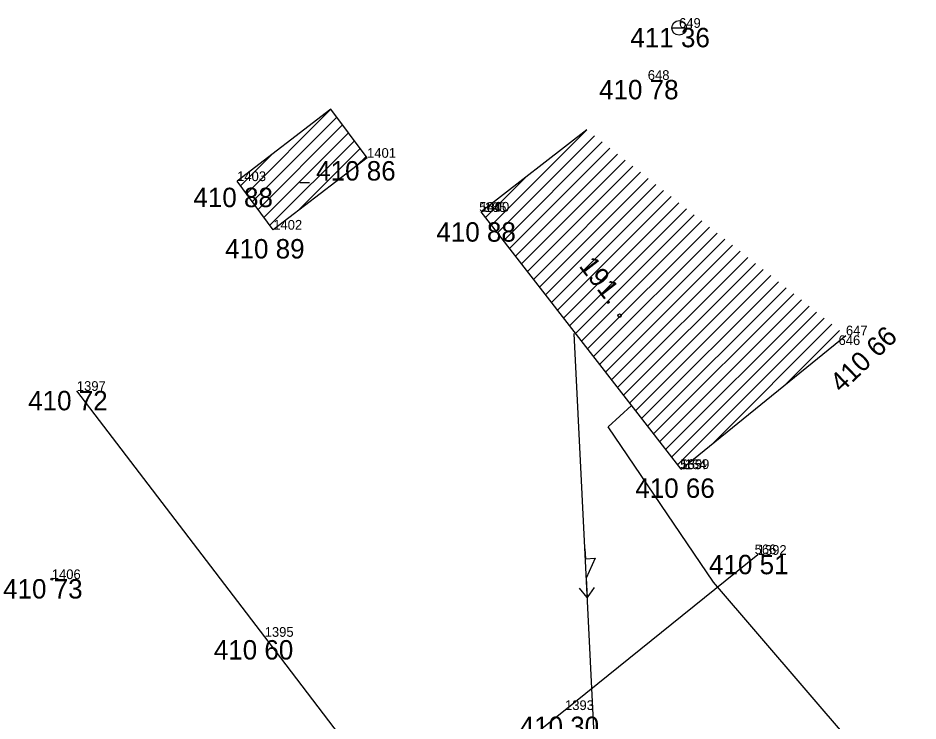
# Model space of a CAD drawing. Extents: x -559180 to -551373, y -1076947 to -1072071.
# Drawn here: x -555256.75 to -555210.42, y -1072986.61 to -1072950.42 of the extents above; entities that cross this region are included whole.
import ezdxf

# ---------------------------------------------------------------- set-up
doc = ezdxf.new("R2010")
doc.units = 0
for name, color, linetype in [('12_PLOTY', 7, 'Continuous'), ('14_BUDOVY', 7, 'Continuous'), ('18_POLOHOPIS', 7, 'Continuous'), ('1_VODA_ZN', 7, 'Continuous'), ('20_EL_ZN', 7, 'Continuous'), ('32', 7, 'Continuous'), ('3_BODY', 7, 'Continuous'), ('47_ZN_STAV_OBJ$', 7, 'Continuous'), ('54_C_POPISNA', 7, 'Continuous'), ('6_VYSKY', 7, 'Continuous'), ('NNnadzemní', 7, 'Continuous')]:
    doc.layers.add(name, color=color, linetype=linetype)

# ---------------------------------------------------------------- blocks, each defined once
blk = doc.blocks.new('POINT_DISPLAY')
blk.add_line((0, 0), (0, 0))
blk = doc.blocks.new('BZ')
at = {"layer": '47_ZN_STAV_OBJ$'}
blk.add_circle((0, 0), 0.0875, dxfattribs=at)
blk = doc.blocks.new('BD')
at = {"layer": '47_ZN_STAV_OBJ$'}
blk.add_line((-0.25, 0), (0.25, 0), dxfattribs=at)
blk = doc.blocks.new('ST')
at = {"layer": '1_VODA_ZN'}
blk.add_line((-0.375, 0), (0.375, 0), dxfattribs=at)
blk.add_circle((0, 0), 0.375, dxfattribs=at)
blk = doc.blocks.new('T')
at = {"layer": '6_VYSKY'}
blk.add_circle((0, 0), 0.05, dxfattribs=at)
blk = doc.blocks.new('ELNN')
at = {"layer": '20_EL_ZN'}
for p, q in [((0.5, 0), (0.5, 0.5)), ((0.5, 0.5), (1.5, 0)), ((0, 0), (0.5, 0)), ((1.5, 0), (2.5, 0))]:
    blk.add_line(p, q, dxfattribs=at)
blk.add_lwpolyline([(2, 0.375), (2.5, 0), (2, -0.375)], dxfattribs=at)

msp = doc.modelspace()

# ---------------------------------------------------------------- linework, layer by layer
at = {"layer": '12_PLOTY'}
for p, q in [((-555244.05, -1072982.28), (-555253.72, -1072969.62)), ((-555218.67, -1072978.06), (-555228.59, -1072986.05)), ((-555236.4, -1072992.3), (-555244.05, -1072982.28)), ((-555228.59, -1072986.05), (-555236.4, -1072992.3))]:
    msp.add_line(p, q, dxfattribs=at)
at = {"layer": '14_BUDOVY'}
for p, q in [((-555240.64, -1072955.12), (-555245.47, -1072958.82)), ((-555238.78, -1072957.62), (-555240.64, -1072955.12)), ((-555227.463, -1072956.177), (-555232.91, -1072960.41)), ((-555238.78, -1072957.62), (-555243.61, -1072961.32)), ((-555243.61, -1072961.32), (-555245.47, -1072958.82)), ((-555222.62, -1072973.65), (-555232.91, -1072960.41)), ((-555222.62, -1072973.65), (-555214.13, -1072966.76))]:
    msp.add_line(p, q, dxfattribs=at)
at = {"layer": '18_POLOHOPIS'}
for p, q in [((-555226.37, -1072971.47), (-555225.168, -1072970.372)), ((-555220.95, -1072979.47), (-555226.37, -1072971.47)), ((-555210.42, -1072991.72), (-555220.95, -1072979.47))]:
    msp.add_line(p, q, dxfattribs=at)
at = {"layer": '32'}
for p, q in [((-555244.988, -1072959.468), (-555240.64, -1072955.12)), ((-555244.686, -1072959.873), (-555240.338, -1072955.525)), ((-555244.385, -1072960.279), (-555240.037, -1072955.931)), ((-555244.083, -1072960.684), (-555239.735, -1072956.336)), ((-555232.379, -1072961.093), (-555227.463, -1072956.177)), ((-555243.781, -1072961.09), (-555239.433, -1072956.742)), ((-555232.07, -1072961.491), (-555227.069, -1072956.49)), ((-555231.761, -1072961.889), (-555226.675, -1072956.803)), ((-555242.304, -1072960.32), (-555239.132, -1072957.147)), ((-555231.451, -1072962.287), (-555226.28, -1072957.116)), ((-555245.29, -1072959.062), (-555243.662, -1072957.435)), ((-555239.282, -1072958.004), (-555238.83, -1072957.553)), ((-555231.142, -1072962.685), (-555225.886, -1072957.429)), ((-555230.833, -1072963.082), (-555225.492, -1072957.741)), ((-555230.524, -1072963.48), (-555225.098, -1072958.054)), ((-555232.688, -1072960.695), (-555230.636, -1072958.643)), ((-555230.215, -1072963.878), (-555224.704, -1072958.367)), ((-555229.905, -1072964.276), (-555224.309, -1072958.68)), ((-555229.596, -1072964.674), (-555223.915, -1072958.993)), ((-555229.287, -1072965.072), (-555223.521, -1072959.306)), ((-555228.978, -1072965.47), (-555223.127, -1072959.619)), ((-555228.668, -1072965.868), (-555222.733, -1072959.932)), ((-555228.359, -1072966.266), (-555222.338, -1072960.245)), ((-555228.05, -1072966.663), (-555221.944, -1072960.558)), ((-555227.741, -1072967.061), (-555221.55, -1072960.87)), ((-555227.431, -1072967.459), (-555221.156, -1072961.183)), ((-555227.122, -1072967.857), (-555220.761, -1072961.496)), ((-555226.813, -1072968.255), (-555220.367, -1072961.809)), ((-555226.504, -1072968.653), (-555219.973, -1072962.122)), ((-555226.195, -1072969.051), (-555219.579, -1072962.435)), ((-555225.885, -1072969.449), (-555219.185, -1072962.748)), ((-555225.576, -1072969.846), (-555218.79, -1072963.061)), ((-555225.267, -1072970.244), (-555218.396, -1072963.374)), ((-555224.958, -1072970.642), (-555218.002, -1072963.687)), ((-555224.648, -1072971.04), (-555217.608, -1072963.999)), ((-555224.339, -1072971.438), (-555217.214, -1072964.312)), ((-555224.03, -1072971.836), (-555216.819, -1072964.625)), ((-555223.721, -1072972.234), (-555216.425, -1072964.938)), ((-555223.411, -1072972.632), (-555216.031, -1072965.251)), ((-555223.102, -1072973.029), (-555215.637, -1072965.564)), ((-555222.793, -1072973.427), (-555215.243, -1072965.877)), ((-555220.968, -1072972.309), (-555214.848, -1072966.19)), ((-555217.215, -1072969.264), (-555214.454, -1072966.503))]:
    msp.add_line(p, q, dxfattribs=at)
at = {"layer": 'NNnadzemní'}
msp.add_line((-555227.06, -1072988.01), (-555228.119, -1072966.662), dxfattribs=at)

# ---------------------------------------------------------------- block references
at = {"layer": '1_VODA_ZN'}
for name, p in [('ST', (-555222.72, -1072950.93)), ('ST', (-555222.72, -1072950.93)), ('POINT_DISPLAY', (-555222.72, -1072950.93)), ('POINT_DISPLAY', (-555224.33, -1072953.61)), ('POINT_DISPLAY', (-555238.78, -1072957.62)), ('POINT_DISPLAY', (-555245.47, -1072958.82)), ('POINT_DISPLAY', (-555233.01, -1072960.4)), ('POINT_DISPLAY', (-555232.95, -1072960.39)), ('POINT_DISPLAY', (-555232.91, -1072960.41)), ('POINT_DISPLAY', (-555243.61, -1072961.32)), ('POINT_DISPLAY', (-555214.13, -1072966.76)), ('POINT_DISPLAY', (-555214.51, -1072967.26)), ('POINT_DISPLAY', (-555253.72, -1072969.62)), ('POINT_DISPLAY', (-555222.65, -1072973.64)), ('POINT_DISPLAY', (-555222.62, -1072973.65)), ('POINT_DISPLAY', (-555218.83, -1072978.03)), ('POINT_DISPLAY', (-555218.67, -1072978.06)), ('POINT_DISPLAY', (-555255.01, -1072979.31)), ('POINT_DISPLAY', (-555244.05, -1072982.28)), ('POINT_DISPLAY', (-555228.59, -1072986.05))]:
    msp.add_blockref(name, p, dxfattribs=at)
at = {"layer": '20_EL_ZN', "xscale": 0.999998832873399, "yscale": 0.9999988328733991, "rotation": -87.16003172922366}
msp.add_blockref('ELNN', (-555227.569, -1072977.759), dxfattribs=at)
at = {"layer": '32'}
for p in [(-555240.64, -1072955.12), (-555227.463, -1072956.177)]:
    msp.add_blockref('POINT_DISPLAY', p, dxfattribs=at)
at = {"layer": '47_ZN_STAV_OBJ$'}
for name, p in [('BD', (-555241.995, -1072958.898)), ('BZ', (-555225.781, -1072965.747))]:
    msp.add_blockref(name, p, dxfattribs=at)
at = {"layer": '6_VYSKY'}
msp.add_blockref('T', (-555255.01, -1072979.31), dxfattribs=at)

# ---------------------------------------------------------------- texts
at = {"layer": '3_BODY'}
for s, p in [('649', (-555222.72, -1072950.93)), ('648', (-555224.33, -1072953.61)), ('1401', (-555238.78, -1072957.62)), ('1403', (-555245.47, -1072958.82)), ('564', (-555233.01, -1072960.4)), ('1400', (-555232.95, -1072960.39)), (' 165', (-555232.91, -1072960.41)), ('1402', (-555243.61, -1072961.32)), ('647', (-555214.13, -1072966.76)), ('646', (-555214.51, -1072967.26)), ('1397', (-555253.72, -1072969.62)), ('565', (-555222.66, -1072973.65)), ('1399', (-555222.65, -1072973.64)), (' 164', (-555222.62, -1072973.65)), ('566', (-555218.83, -1072978.03)), ('1392', (-555218.67, -1072978.06)), ('1406', (-555255.01, -1072979.31)), ('1395', (-555244.05, -1072982.28)), ('1393', (-555228.59, -1072986.05))]:
    msp.add_text(s, height=0.5, dxfattribs=at).set_placement(p)
at = {"layer": '54_C_POPISNA'}
msp.add_text('191.', height=1, rotation=307.854, dxfattribs=at).set_placement((-555227.907, -1072963.197))
at = {"layer": '6_VYSKY'}
for s, p in [('411 36', (-555225.225, -1072951.93)), ('410 78', (-555226.835, -1072954.61)), ('410 86', (-555241.399, -1072958.79)), ('410 88', (-555247.719, -1072960.16)), ('410 88', (-555235.212, -1072961.937)), ('410 89', (-555246.087, -1072962.803)), ('410 72', (-555256.225, -1072970.62)), ('410 66', (-555224.973, -1072975.126)), ('410 51', (-555221.175, -1072979.06)), ('410 73', (-555257.515, -1072980.31)), ('410 60', (-555246.669, -1072983.45)), ('410 30', (-555230.925, -1072987.39))]:
    msp.add_text(s, height=1, dxfattribs=at).set_placement(p)
msp.add_text('410 66', height=1, rotation=44.0447, dxfattribs=at).set_placement((-555214.358, -1072969.758))

doc.saveas('drawing.dxf')
